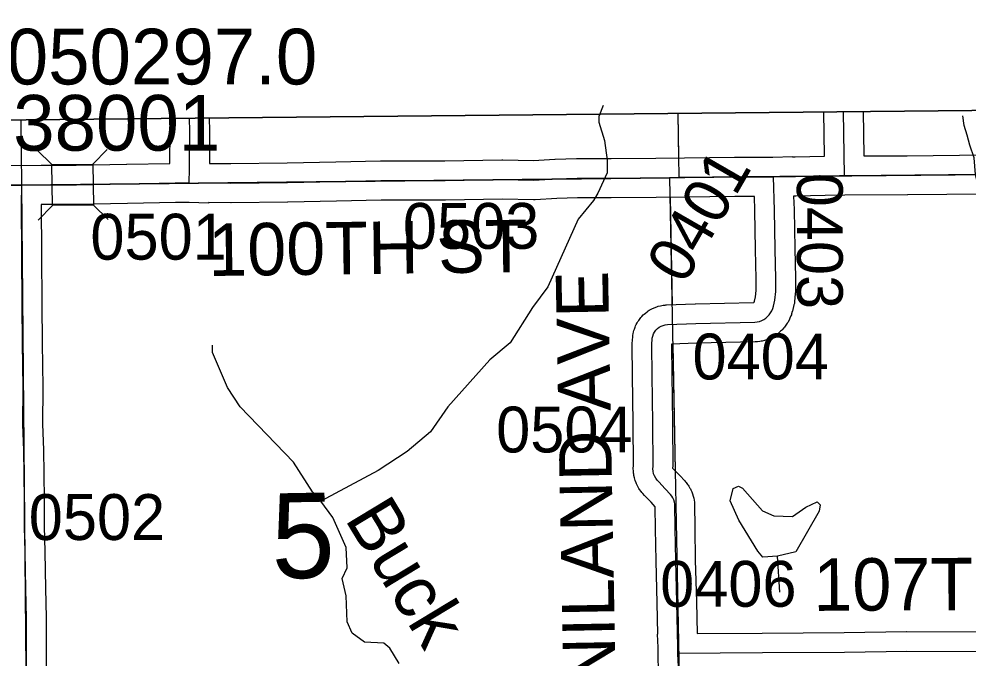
# Model space of a CAD drawing. Extents: x 23.6 to 68.7, y -63 to -29.
# Drawn here: x 45.45 to 46.899, y -34.352 to -33.376 of the extents above; entities that cross this region are included whole.
import ezdxf

# ---------------------------------------------------------------- set-up
doc = ezdxf.new("R2010")
doc.units = 0
for name, color, linetype in [('tdCoClipBndry', 7, 'Continuous'), ('tdCoCoBndry', 7, 'Continuous'), ('tdCoHydroRiver', 7, 'Continuous'), ('tdCoHydroTxtLg', 7, 'Continuous'), ('tdCoSecRdNmbr', 7, 'Continuous'), ('tdCoSecRdTxt', 7, 'Continuous'), ('tdCoSecRteBand', 7, 'Continuous'), ('tdCoSecRteCL', 7, 'Continuous'), ('tdCoSectLine', 7, 'Continuous'), ('tdCoSectLinePart', 7, 'Continuous'), ('tdCoSectNmbr', 7, 'Continuous'), ('tdCoStrucSec', 7, 'Continuous'), ('tdCoStrucSecCoName', 7, 'Continuous'), ('tdCoStrucSecFHWANum', 7, 'Continuous'), ('tdCoSurfEarth', 7, 'Continuous'), ('tdCoSurfGravel', 7, 'Continuous'), ('tdCoTwpBndryShd', 7, 'Continuous')]:
    doc.layers.add(name, color=color, linetype=linetype)

msp = doc.modelspace()

# ---------------------------------------------------------------- linework, layer by layer
at = {"layer": 'tdCoClipBndry'}
msp.add_lwpolyline([(32.5923, -42.7484), (32.5183, -35.7733), (32.5031, -34.7682), (32.4957, -33.7858), (32.4988, -33.76), (32.5086, -33.7359), (32.5242, -33.7151), (32.5447, -33.699), (32.5687, -33.6888), (32.5944, -33.6851), (36.5353, -33.6387), (37.5451, -33.6329), (39.5046, -33.6092), (41.4955, -33.5687), (42.4818, -33.5704), (43.4945, -33.5446), (44.4809, -33.54), (48.4512, -33.5006), (56.4135, -33.3762)], dxfattribs=at)
at = {"layer": 'tdCoCoBndry'}
for p, q in [((46.4578, -33.6183), (47.4356, -33.6084)), ((47.4356, -33.6084), (46.4578, -33.6183)), ((45.4542, -33.6298), (46.4436, -33.6186)), ((46.4436, -33.6186), (45.4542, -33.6298)), ((46.4436, -33.6186), (46.4578, -33.6183)), ((46.4578, -33.6183), (46.4436, -33.6186)), ((44.482, -33.64), (45.4542, -33.6298)), ((45.4542, -33.6298), (44.482, -33.64))]:
    msp.add_line(p, q, dxfattribs=at)
for points in [[(56.4135, -33.3762), (48.4512, -33.5006), (44.4809, -33.54), (43.4945, -33.5446), (42.4818, -33.5704), (41.4955, -33.5687), (39.5046, -33.6092)], [(53.4205, -33.5241), (52.424, -33.5401), (51.427, -33.5565), (50.4445, -33.5691), (49.4558, -33.5847), (48.4525, -33.6006), (47.4567, -33.6082), (47.4353, -33.6084), (46.4575, -33.6183), (46.4433, -33.6186), (45.4539, -33.6298), (44.4817, -33.64), (43.495, -33.6446), (42.5119, -33.6696), (42.483, -33.6703), (41.4975, -33.6686), (40.4923, -33.6896), (39.5062, -33.7091)], [(39.5066, -33.7091), (40.4927, -33.6896), (41.4979, -33.6686), (42.4833, -33.6703), (42.5122, -33.6696), (43.4953, -33.6446), (44.482, -33.64), (45.4542, -33.6298), (46.4436, -33.6186), (46.4578, -33.6183), (47.4356, -33.6084), (47.4571, -33.6082), (48.4528, -33.6006), (49.4561, -33.5847), (50.4448, -33.5691), (51.4274, -33.5565), (52.4244, -33.5401), (53.4208, -33.5241)], [(39.5066, -33.7091), (40.4927, -33.6896), (41.4979, -33.6686), (42.4833, -33.6703), (42.5122, -33.6696), (43.4953, -33.6446), (44.482, -33.64), (45.4542, -33.6298), (46.4436, -33.6186), (46.4578, -33.6183), (47.4356, -33.6084), (47.4571, -33.6082), (48.4528, -33.6006), (49.4561, -33.5847), (50.4448, -33.5691), (51.4274, -33.5565), (52.4244, -33.5401), (53.4208, -33.5241)]]:
    msp.add_lwpolyline(points, dxfattribs=at)
at = {"layer": 'tdCoHydroRiver'}
for points in [[(46.3417, -33.5083), (46.3353, -33.5254), (46.3353, -33.534), (46.3438, -33.5618), (46.3481, -33.5918), (46.3481, -33.611), (46.3335, -33.6422)], [(46.916, -33.6366), (46.91, -33.6139), (46.9079, -33.5882), (46.9014, -33.5689), (46.8972, -33.5539), (46.8929, -33.539), (46.8907, -33.524)], [(46.3335, -33.6422), (46.3271, -33.6533), (46.3038, -33.682), (46.2576, -33.7851), (46.2342, -33.8169), (46.2001, -33.871), (46.1688, -33.8966), (46.1049, -33.9683), (46.0785, -34.0065), (46.0425, -34.0369), (45.9986, -34.0658), (45.9107, -34.1125)], [(45.9107, -34.1125), (45.8979, -34.0984), (45.869, -34.053), (45.7876, -33.9686), (45.7683, -33.9389), (45.7457, -33.8854), (45.7455, -33.8744)], [(46.6078, -34.1964), (46.5857, -34.1982), (46.5777, -34.1889), (46.5487, -34.1418), (46.5358, -34.112), (46.5403, -34.093), (46.5482, -34.0897), (46.5545, -34.0928), (46.5849, -34.1272), (46.6023, -34.1349), (46.6308, -34.1362), (46.6511, -34.1218), (46.6684, -34.1137), (46.6732, -34.1184), (46.6717, -34.1279), (46.6361, -34.1898), (46.6078, -34.1964)], [(45.9494, -34.2572), (45.9432, -34.2305), (45.9511, -34.2146), (45.9497, -34.1831), (45.9294, -34.1375), (45.9107, -34.1125)], [(46.6115, -34.2516), (46.6078, -34.1964)], [(46.0302, -34.3604), (46.0163, -34.3369), (46.0069, -34.3292), (45.9773, -34.3279), (45.9587, -34.3139), (45.9509, -34.2967), (45.9494, -34.2572)]]:
    msp.add_lwpolyline(points, dxfattribs=at)
at = {"layer": 'tdCoSecRteBand'}
msp.add_line((46.7387, -33.5176), (46.7397, -33.5853), dxfattribs=at)
for points in [[(45.7734, -33.5968), (45.8594, -33.5958), (45.9338, -33.5944), (45.9338, -33.5944), (45.9338, -33.5944), (46.0019, -33.5931), (46.0021, -33.5931), (46.0024, -33.5931), (46.1003, -33.5931), (46.1873, -33.5914), (46.1879, -33.5914), (46.1885, -33.5914), (46.2356, -33.5924), (46.268, -33.5905), (46.2683, -33.5905), (46.2686, -33.5904), (46.3012, -33.5892), (46.3018, -33.5892), (46.3024, -33.5892), (46.3538, -33.5894), (46.422, -33.5889), (46.4658, -33.5882), (46.4659, -33.5882), (46.466, -33.5882), (46.5422, -33.5875), (46.5423, -33.5875), (46.5423, -33.5875), (46.5901, -33.5872), (46.601, -33.5871), (46.6307, -33.5862), (46.6307, -33.5868), (46.635, -33.5867), (46.6797, -33.5859), (46.6787, -33.5182)], [(45.4244, -33.5996), (45.4543, -33.5998), (45.4841, -33.5997), (45.5374, -33.5995), (45.6143, -33.5978), (45.6144, -33.5978), (45.6145, -33.5978), (45.6806, -33.5967), (45.6809, -33.5482), (45.6804, -33.5281)], [(45.7404, -33.5275), (45.7409, -33.5471), (45.7409, -33.5475), (45.7409, -33.548), (45.7407, -33.5967), (45.7734, -33.5968)], [(46.7397, -33.5853), (46.8061, -33.585), (46.9252, -33.5838)], [(46.4262, -34.3747), (46.426, -34.3452), (46.4257, -34.336), (46.4257, -34.3358), (46.4257, -34.3358), (46.4249, -34.3157), (46.4252, -34.3157), (46.4241, -34.2678), (46.4225, -34.2041), (46.4225, -34.204), (46.4225, -34.2038), (46.4217, -34.1549), (46.4217, -34.1548), (46.4217, -34.1547), (46.4214, -34.1212), (46.4149, -34.1143), (46.405, -34.104), (46.4049, -34.1038), (46.4047, -34.1037), (46.4022, -34.1009), (46.4008, -34.0995), (46.3997, -34.0978), (46.3975, -34.0948), (46.3963, -34.0932), (46.3954, -34.0914), (46.3937, -34.0881), (46.3927, -34.0863), (46.3921, -34.0845), (46.3908, -34.081), (46.3901, -34.0791), (46.3896, -34.0771), (46.3888, -34.0735), (46.3884, -34.0715), (46.3882, -34.0696), (46.3879, -34.0658), (46.3877, -34.0638), (46.3878, -34.0619), (46.388, -34.0589), (46.3878, -33.9937), (46.3868, -33.9205), (46.386, -33.8746), (46.386, -33.8732), (46.3861, -33.8718), (46.3869, -33.8614), (46.387, -33.8592), (46.3875, -33.8571), (46.3882, -33.8538), (46.3887, -33.8518), (46.3894, -33.8499), (46.3906, -33.8467), (46.3913, -33.8448), (46.3923, -33.843), (46.3939, -33.84), (46.3949, -33.8382), (46.3961, -33.8365), (46.3981, -33.8338), (46.3993, -33.8321), (46.4008, -33.8306), (46.4031, -33.8282), (46.4045, -33.8268), (46.4062, -33.8255), (46.4088, -33.8234), (46.4105, -33.8221), (46.4122, -33.8211), (46.4151, -33.8194), (46.4169, -33.8184), (46.4189, -33.8176), (46.422, -33.8163), (46.4239, -33.8156), (46.4259, -33.815), (46.4291, -33.8142), (46.4312, -33.8137), (46.4332, -33.8135), (46.4366, -33.8131), (46.4376, -33.813), (46.4387, -33.8129), (46.4823, -33.8112), (46.4826, -33.8112), (46.4829, -33.8111), (46.5711, -33.8094), (46.5713, -33.8094), (46.5715, -33.8093), (46.5716, -33.8093), (46.5717, -33.8092), (46.5719, -33.8091), (46.572, -33.8091), (46.5721, -33.8089), (46.5721, -33.8088), (46.5722, -33.8087), (46.5723, -33.8086), (46.5727, -33.8072), (46.5744, -33.8004), (46.5752, -33.7911), (46.5754, -33.7731), (46.5744, -33.7282), (46.5744, -33.7281), (46.5744, -33.7281), (46.5732, -33.6689), (46.5726, -33.6474), (46.572, -33.6474), (46.572, -33.6473), (46.5427, -33.6475), (46.4667, -33.6482), (46.4229, -33.6489), (46.4228, -33.6489), (46.4226, -33.6489), (46.3541, -33.6494), (46.3539, -33.6494), (46.3537, -33.6494), (46.3028, -33.6492), (46.2712, -33.6504), (46.238, -33.6523), (46.2368, -33.6524), (46.2356, -33.6524), (46.1879, -33.6514), (46.1012, -33.6531), (46.1009, -33.6531), (46.1006, -33.6531), (46.0027, -33.6531), (45.9349, -33.6544), (45.8605, -33.6558), (45.8604, -33.6558), (45.8602, -33.6558), (45.7739, -33.6568), (45.7737, -33.6568), (45.7735, -33.6568), (45.7394, -33.6567), (45.7394, -33.6573), (45.7097, -33.6566), (45.6889, -33.6566), (45.6156, -33.6578), (45.5385, -33.6595), (45.5382, -33.6595), (45.5379, -33.6595), (45.484, -33.6597), (45.4842, -33.7353), (45.4848, -33.8119), (45.4854, -33.8712), (45.4864, -33.9386), (45.4864, -33.9389), (45.4864, -33.9393), (45.486, -33.9952), (45.4875, -34.0341), (45.4875, -34.0345), (45.4876, -34.0348), (45.4881, -34.0701), (45.4881, -34.0702), (45.4881, -34.0703), (45.4885, -34.1112), (45.4885, -34.1113), (45.4885, -34.1113), (45.4887, -34.1509), (45.4895, -34.1898), (45.4895, -34.1898), (45.4895, -34.1899), (45.4905, -34.2458), (45.4917, -34.2902), (45.4917, -34.2906), (45.4917, -34.291), (45.4917, -34.3419), (45.4919, -34.4361)], [(46.9258, -33.6438), (46.8067, -33.645), (46.8066, -33.645), (46.8065, -33.645), (46.7105, -33.6455), (46.6806, -33.6459), (46.6806, -33.6459), (46.636, -33.6467), (46.6359, -33.6467), (46.6358, -33.6467), (46.6326, -33.6468), (46.6332, -33.6672), (46.6332, -33.6674), (46.6332, -33.6675), (46.6344, -33.7269), (46.6354, -33.7722), (46.6354, -33.7727), (46.6354, -33.7732), (46.6352, -33.7929), (46.6352, -33.7941), (46.6351, -33.7954), (46.6339, -33.8082), (46.6337, -33.8105), (46.6331, -33.8127), (46.6308, -33.8222), (46.6306, -33.8226), (46.6305, -33.8231), (46.6295, -33.8266), (46.6291, -33.8282), (46.6284, -33.8298), (46.627, -33.8332), (46.6263, -33.8348), (46.6255, -33.8363), (46.6237, -33.8395), (46.6229, -33.841), (46.6219, -33.8425), (46.6197, -33.8454), (46.6187, -33.8468), (46.6175, -33.8481), (46.6151, -33.8508), (46.6139, -33.8521), (46.6126, -33.8532), (46.6098, -33.8556), (46.6085, -33.8568), (46.6071, -33.8577), (46.6041, -33.8598), (46.6026, -33.8608), (46.6011, -33.8616), (46.5979, -33.8633), (46.5963, -33.8641), (46.5947, -33.8647), (46.5913, -33.866), (46.5897, -33.8666), (46.588, -33.8671), (46.5845, -33.868), (46.5828, -33.8684), (46.581, -33.8686), (46.5774, -33.8691), (46.5757, -33.8693), (46.574, -33.8694), (46.4844, -33.8711), (46.4462, -33.8727), (46.446, -33.875), (46.4468, -33.9195), (46.4468, -33.9196), (46.4468, -33.9197), (46.4478, -33.993), (46.4478, -33.9932), (46.4478, -33.9934), (46.448, -34.0594), (46.448, -34.0602), (46.4479, -34.0609), (46.4479, -34.062), (46.4484, -34.0626), (46.4583, -34.0729), (46.4585, -34.073), (46.4587, -34.0732), (46.4666, -34.0817), (46.4677, -34.0829), (46.4686, -34.0842), (46.4706, -34.0869), (46.4716, -34.0882), (46.4725, -34.0896), (46.4742, -34.0925), (46.475, -34.0939), (46.4757, -34.0954), (46.477, -34.0985), (46.4777, -34.1), (46.4782, -34.1016), (46.4792, -34.1047), (46.4797, -34.1063), (46.4801, -34.1079), (46.4807, -34.1112), (46.4813, -34.114), (46.4813, -34.1168), (46.4817, -34.154), (46.4825, -34.2027), (46.4841, -34.2663), (46.4841, -34.2664), (46.4841, -34.2664), (46.4852, -34.3144)], [(46.4852, -34.3144), (46.5847, -34.3139), (46.7097, -34.3129), (46.8048, -34.3117), (46.805, -34.3117), (46.8053, -34.3117), (46.9456, -34.3121)]]:
    msp.add_lwpolyline(points, dxfattribs=at)
at = {"layer": 'tdCoSecRteCL'}
msp.add_line((46.7102, -33.6155), (46.7087, -33.5179), dxfattribs=at)
for points in [[(45.7101, -33.6266), (45.7106, -33.6051), (45.7109, -33.5479), (45.7104, -33.5278)], [(45.7101, -33.6266), (45.7736, -33.6268), (45.8599, -33.6258), (45.9344, -33.6244), (46.0024, -33.6231), (46.1006, -33.6231), (46.1879, -33.6214), (46.2362, -33.6224), (46.2697, -33.6204), (46.3023, -33.6192), (46.3538, -33.6194), (46.4224, -33.6189), (46.4663, -33.6182), (46.5425, -33.6175), (46.5903, -33.6172), (46.6017, -33.6171)], [(46.456, -34.3446), (46.4557, -34.3349), (46.4541, -34.2671), (46.4525, -34.2034), (46.4517, -34.1544), (46.4513, -34.1171), (46.4507, -34.1139), (46.4496, -34.1107), (46.4483, -34.1077), (46.4466, -34.1048), (46.4446, -34.1022), (46.4367, -34.0937), (46.4267, -34.0832), (46.4241, -34.0805), (46.422, -34.0774), (46.4202, -34.0741), (46.4189, -34.0706), (46.4181, -34.067), (46.4178, -34.0633), (46.418, -34.0595), (46.4178, -33.9934), (46.4168, -33.9201), (46.416, -33.8741), (46.4168, -33.8636), (46.4175, -33.8604), (46.4187, -33.8572), (46.4203, -33.8543), (46.4223, -33.8515), (46.4246, -33.8491), (46.4273, -33.8471), (46.4302, -33.8454), (46.4333, -33.8441), (46.4365, -33.8433), (46.4399, -33.8429), (46.4835, -33.8411), (46.5734, -33.8394), (46.577, -33.8389), (46.5806, -33.838), (46.584, -33.8367), (46.5872, -33.835), (46.5902, -33.833), (46.5929, -33.8306), (46.5954, -33.8279), (46.5975, -33.8249), (46.5993, -33.8218), (46.6007, -33.8184), (46.6017, -33.8149), (46.604, -33.8054), (46.6052, -33.7926), (46.6054, -33.7729), (46.6044, -33.7275), (46.6032, -33.6681), (46.6017, -33.6171)], [(46.6017, -33.6171), (46.6355, -33.6167), (46.7025, -33.6155), (46.7102, -33.6155)], [(46.7102, -33.6155), (46.8064, -33.615), (46.9255, -33.6138), (47.0488, -33.6125), (47.1721, -33.6118), (47.1895, -33.6113)], [(44.4761, -33.64), (44.5085, -33.6397), (44.5975, -33.6392), (44.6848, -33.6379), (44.7992, -33.6367), (44.8747, -33.6357), (45.0017, -33.6364), (45.0892, -33.6352), (45.1664, -33.6328), (45.2463, -33.63), (45.3571, -33.6291), (45.4421, -33.6298), (45.4542, -33.6298)], [(45.4629, -34.5974), (45.4625, -34.5238), (45.4619, -34.4362), (45.4617, -34.3419), (45.4617, -34.291), (45.4605, -34.2464), (45.4595, -34.1904), (45.4587, -34.1513), (45.4585, -34.1115), (45.4581, -34.0706), (45.4576, -34.0353), (45.456, -33.9957), (45.4564, -33.939), (45.4554, -33.8716), (45.4548, -33.8122), (45.4542, -33.7354), (45.454, -33.6595), (45.4542, -33.6298)], [(45.4542, -33.6298), (45.5378, -33.6295), (45.615, -33.6278), (45.6887, -33.6266), (45.7101, -33.6266)], [(46.2166, -34.592), (46.2369, -34.592), (46.3616, -34.5916), (46.4328, -34.591), (46.4364, -34.5908), (46.4399, -34.5901), (46.4433, -34.5891), (46.4466, -34.5876), (46.4496, -34.5857), (46.4525, -34.5835), (46.455, -34.5809), (46.4556, -34.5801), (46.4572, -34.5781), (46.459, -34.575), (46.4605, -34.5718), (46.4615, -34.5683), (46.4622, -34.5648), (46.4614, -34.5383), (46.4594, -34.4697), (46.4574, -34.3714), (46.4565, -34.3566), (46.456, -34.3446)], [(46.456, -34.3446), (46.5849, -34.3439), (46.71, -34.3429), (46.8052, -34.3417), (46.9455, -34.3421), (47.0483, -34.3421), (47.179, -34.3429), (47.1911, -34.3431)]]:
    msp.add_lwpolyline(points, dxfattribs=at)
at = {"layer": 'tdCoSectLine'}
for points in [[(46.4556, -33.5204), (46.4575, -33.6183)], [(45.453, -33.5304), (45.4539, -33.6298)], [(46.4575, -33.6183), (47.4353, -33.6084)], [(45.4539, -33.6298), (46.4433, -33.6186)], [(46.4433, -33.6186), (46.4575, -33.6183)], [(46.4433, -33.6186), (46.4619, -34.5911)], [(44.4817, -33.64), (45.4539, -33.6298)], [(45.4539, -33.6298), (45.4625, -34.5974)]]:
    msp.add_lwpolyline(points, dxfattribs=at)
at = {"layer": 'tdCoSectLinePart'}
for points in [[(46.4556, -33.5204), (46.4569, -33.5887)], [(45.453, -33.5304), (45.4536, -33.5993)], [(46.4439, -33.6486), (46.447, -33.8132)], [(46.4482, -33.8726), (46.4519, -34.0668)]]:
    msp.add_lwpolyline(points, dxfattribs=at)
at = {"layer": 'tdCoStrucSec'}
for p, q in [((45.5004, -33.5986), (45.4779, -33.5768)), ((45.5629, -33.5979), (45.5848, -33.5755)), ((45.5011, -33.6612), (45.4793, -33.6836)), ((45.5637, -33.6605), (45.5861, -33.6823))]:
    msp.add_line(p, q, dxfattribs=at)
msp.add_lwpolyline([(45.5004, -33.5986), (45.5629, -33.5979), (45.5637, -33.6605), (45.5011, -33.6612)], close=True, dxfattribs=at)
at = {"layer": 'tdCoSurfEarth'}
msp.add_line((46.7102, -33.6155), (46.7087, -33.5179), dxfattribs=at)
at = {"layer": 'tdCoSurfGravel'}
for points in [[(45.7101, -33.6266), (45.7106, -33.6051), (45.7109, -33.5479), (45.7104, -33.5278)], [(45.4421, -33.6298), (45.4542, -33.6298), (45.5378, -33.6295), (45.615, -33.6278), (45.6887, -33.6266), (45.7101, -33.6266), (45.7736, -33.6268), (45.8599, -33.6258), (45.9344, -33.6244), (46.0024, -33.6231), (46.1006, -33.6231), (46.1879, -33.6214), (46.2362, -33.6224), (46.2697, -33.6204), (46.3023, -33.6192), (46.3538, -33.6194), (46.4224, -33.6189), (46.4663, -33.6182), (46.5425, -33.6175), (46.5903, -33.6172), (46.6017, -33.6171), (46.6355, -33.6167), (46.7025, -33.6155), (46.7102, -33.6155), (46.8064, -33.615), (46.9255, -33.6138)], [(46.456, -34.3446), (46.4557, -34.3349), (46.4541, -34.2671), (46.4525, -34.2034), (46.4517, -34.1544), (46.4513, -34.1171), (46.4507, -34.1139), (46.4496, -34.1107), (46.4483, -34.1077), (46.4466, -34.1048), (46.4446, -34.1022), (46.4367, -34.0937), (46.4267, -34.0832), (46.4241, -34.0805), (46.422, -34.0774), (46.4202, -34.0741), (46.4189, -34.0706), (46.4181, -34.067), (46.4178, -34.0633), (46.418, -34.0595), (46.4178, -33.9934), (46.4168, -33.9201), (46.416, -33.8741), (46.4168, -33.8636), (46.4175, -33.8604), (46.4187, -33.8572), (46.4203, -33.8543), (46.4223, -33.8515), (46.4246, -33.8491), (46.4273, -33.8471), (46.4302, -33.8454), (46.4333, -33.8441), (46.4365, -33.8433), (46.4399, -33.8429), (46.4835, -33.8411), (46.5734, -33.8394), (46.577, -33.8389), (46.5806, -33.838), (46.584, -33.8367), (46.5872, -33.835), (46.5902, -33.833), (46.5929, -33.8306), (46.5954, -33.8279), (46.5975, -33.8249), (46.5993, -33.8218), (46.6007, -33.8184), (46.6017, -33.8149), (46.604, -33.8054), (46.6052, -33.7926), (46.6054, -33.7729), (46.6044, -33.7275), (46.6032, -33.6681), (46.6017, -33.6171)], [(45.4629, -34.5974), (45.4625, -34.5238), (45.4619, -34.4362), (45.4617, -34.3419), (45.4617, -34.291), (45.4605, -34.2464), (45.4595, -34.1904), (45.4587, -34.1513), (45.4585, -34.1115), (45.4581, -34.0706), (45.4576, -34.0353), (45.456, -33.9957), (45.4564, -33.939), (45.4554, -33.8716), (45.4548, -33.8122), (45.4542, -33.7354), (45.454, -33.6595), (45.4542, -33.6298)], [(46.4556, -34.5801), (46.4572, -34.5781), (46.459, -34.575), (46.4605, -34.5718), (46.4615, -34.5683), (46.4622, -34.5648), (46.4614, -34.5383), (46.4594, -34.4697), (46.4574, -34.3714), (46.4565, -34.3566), (46.456, -34.3446)], [(46.456, -34.3446), (46.5849, -34.3439), (46.71, -34.3429), (46.8052, -34.3417), (46.9455, -34.3421), (47.0483, -34.3421), (47.179, -34.3429), (47.1911, -34.3431), (47.1936, -34.3434), (47.1961, -34.3433), (47.1985, -34.3429), (47.2005, -34.3422), (47.2023, -34.341), (47.2038, -34.3396), (47.2051, -34.338), (47.2061, -34.3361), (47.2067, -34.3341)]]:
    msp.add_lwpolyline(points, dxfattribs=at)
at = {"layer": 'tdCoTwpBndryShd'}
msp.add_lwpolyline([(39.5062, -33.7091), (40.4923, -33.6896), (41.4975, -33.6686), (42.483, -33.6703), (42.5119, -33.6696), (43.495, -33.6446), (44.4817, -33.64), (45.4539, -33.6298), (46.4433, -33.6186), (46.4575, -33.6183), (47.4353, -33.6084), (47.4567, -33.6082), (48.4525, -33.6006), (49.4558, -33.5847), (50.4445, -33.5691), (51.427, -33.5565), (52.424, -33.5401), (53.4205, -33.5241)], dxfattribs=at)

# ---------------------------------------------------------------- texts
at = {"layer": 'tdCoHydroTxtLg'}
msp.add_text('Buck', height=0.08, rotation=301.1609, dxfattribs=at).set_placement((45.9463, -34.1393))
at = {"layer": 'tdCoSecRdNmbr'}
for s, rotation, p in [('0401', 60.036, (46.4655, -33.7839)), ('0403', 270.0345, (46.6375, -33.6111)), ('0503', 0.0358, (46.0361, -33.7273)), ('0501', 0.0354, (45.5591, -33.7438)), ('0404', 0.0362, (46.4782, -33.9267)), ('0504', 0.0359, (46.1785, -34.0382)), ('0502', 0.0354, (45.465, -34.1719)), ('0406', 0.0361, (46.4288, -34.2739))]:
    msp.add_text(s, height=0.07, rotation=rotation, dxfattribs=at).set_placement(p)
at = {"layer": 'tdCoSecRdTxt'}
for s, rotation, p in [('100TH ST', 0.7288, (45.7395, -33.7688)), ('NILAND AVE', 91.0681, (46.3611, -34.3963)), ('107TH ST', 0.2618, (46.6629, -34.2801))]:
    msp.add_text(s, height=0.08, rotation=rotation, dxfattribs=at).set_placement(p)
at = {"layer": 'tdCoSectNmbr'}
msp.add_text('5', height=0.13, rotation=1.0357, dxfattribs=at).set_placement((45.8363, -34.2308))
at = {"layer": 'tdCoStrucSecCoName'}
msp.add_text('UN050297.0', height=0.085, dxfattribs=at).set_placement((45.2672, -33.4762))
at = {"layer": 'tdCoStrucSecFHWANum'}
msp.add_text('238001', height=0.085, dxfattribs=at).set_placement((45.378, -33.5773))

doc.saveas('drawing.dxf')
